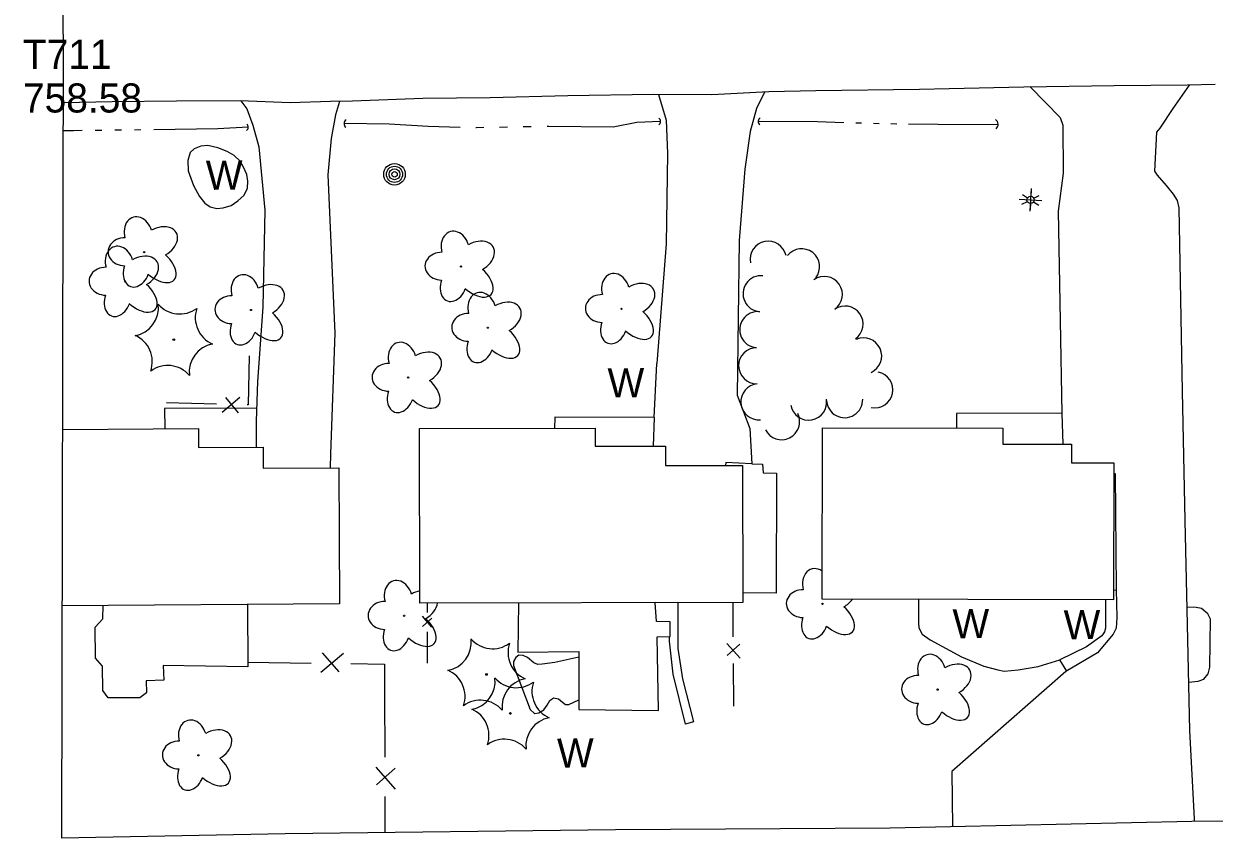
# Model space of a CAD drawing. Extents: x 589250 to 1188077, y 162953 to 363065.
# Drawn here: x 593441.1 to 593686.3, y 188816.9 to 188984.9 of the extents above; entities that cross this region are included whole.
import ezdxf

# ---------------------------------------------------------------- set-up
doc = ezdxf.new("R2010")
doc.units = 0
for name, color, linetype in [('E_BLD', 7, 'Continuous'), ('E_BLD_HvyDash', 7, 'Continuous'), ('E_DRN', 7, 'Continuous'), ('E_DWY', 7, 'Continuous'), ('E_FEN_P', 7, 'Continuous'), ('E_LAND_TreeLine_P', 7, 'Continuous'), ('E_LAND_Vegetation', 7, 'Continuous'), ('E_MAP_Control', 7, 'Continuous'), ('E_MAP_Limits', 7, 'Continuous'), ('E_MISCPROP', 7, 'Continuous'), ('E_MISCPROP_ShtDash', 7, 'Continuous'), ('E_MISCPROP_YardLight', 7, 'Continuous'), ('E_PATH_Sidewalk', 7, 'Continuous'), ('E_RDWY', 7, 'Continuous'), ('E_WAL', 7, 'Continuous'), ('E_WAL_Text', 7, 'Continuous'), ('E_WTR_FlowLine', 7, 'Continuous')]:
    doc.layers.add(name, color=color, linetype=linetype)

msp = doc.modelspace()

# ---------------------------------------------------------------- linework, layer by layer
at = {"layer": 'E_BLD'}
for p, q in [((593449.02, 188901.2), (593477.07, 188901.39)), ((593477.07, 188901.39), (593477.09, 188897.46)), ((593522.59, 188901.39), (593558.77, 188901.45)), ((593522.66, 188865.42), (593522.59, 188901.39)), ((593558.77, 188901.45), (593558.78, 188897.75)), ((593605.53, 188866.22), (593605.62, 188901.56)), ((593605.62, 188901.56), (593642.76, 188901.47)), ((593642.76, 188901.47), (593642.75, 188898.19)), ((593477.09, 188897.46), (593490.38, 188897.55)), ((593490.38, 188897.55), (593490.41, 188893.21)), ((593558.78, 188897.75), (593573.29, 188897.77)), ((593573.29, 188897.77), (593573.3, 188893.79)), ((593642.75, 188898.19), (593656.92, 188898.15)), ((593656.92, 188898.15), (593656.91, 188894.34)), ((593656.91, 188894.34), (593665.64, 188894.32)), ((593665.64, 188894.32), (593665.56, 188866.06)), ((593490.41, 188893.21), (593505.96, 188893.31)), ((593505.96, 188893.31), (593506.14, 188865.23)), ((593573.3, 188893.79), (593589.11, 188893.81)), ((593589.11, 188893.81), (593589.17, 188865.54)), ((593506.14, 188865.23), (593448.94, 188864.86)), ((593589.17, 188865.54), (593522.66, 188865.42)), ((593665.56, 188866.06), (593605.53, 188866.22))]:
    msp.add_line(p, q, dxfattribs=at)
at = {"layer": 'E_BLD_HvyDash'}
for p, q in [((593457.33, 188862.19), (593457.4, 188864.91)), ((593487.13, 188865.11), (593487.2, 188852.3)), ((593542.97, 188865.46), (593542.82, 188855.3)), ((593571.39, 188861.61), (593571.17, 188865.51)), ((593455.74, 188860.44), (593457.33, 188862.19)), ((593455.87, 188854.08), (593455.74, 188860.44)), ((593574.2, 188861.57), (593571.39, 188861.61)), ((593574.25, 188858.55), (593574.2, 188861.57)), ((593571.55, 188858.44), (593574.25, 188858.55)), ((593571.84, 188843.24), (593571.55, 188858.44)), ((593542.82, 188855.3), (593555.44, 188855.41)), ((593555.44, 188855.41), (593555.38, 188843.46)), ((593457.3, 188852.38), (593455.87, 188854.08)), ((593457.32, 188847.37), (593457.3, 188852.38)), ((593469.78, 188852.58), (593469.89, 188849.51)), ((593487.2, 188852.3), (593469.78, 188852.58)), ((593469.89, 188849.51), (593466.31, 188849.4)), ((593466.31, 188849.4), (593466.37, 188846.94)), ((593458.43, 188845.9), (593457.32, 188847.37)), ((593464.99, 188845.86), (593458.43, 188845.9)), ((593466.37, 188846.94), (593464.99, 188845.86)), ((593555.38, 188843.46), (593571.84, 188843.24))]:
    msp.add_line(p, q, dxfattribs=at)
at = {"layer": 'E_DRN'}
for centre, radius, start, end in [((593593.28, 188964.73), 0.916, 124.431, 230.6912), ((593486.47, 188963.53), 0.843, 304.2321, 50.4923), ((593507.99, 188964.25), 0.952, 124.519, 230.7792), ((593571.38, 188964.7), 0.879, 306.7216, 52.9818), ((593640.58, 188964.09), 1.21, 310.1899, 56.4501)]:
    msp.add_arc(centre, radius, start, end, dxfattribs=at)
at = {"layer": 'E_DWY'}
for p, q in [((593593.63, 188970.75), (593592.01, 188967.42)), ((593648.45, 188971.81), (593654.58, 188965.55)), ((593681.18, 188972.18), (593677.75, 188967.41)), ((593485.78, 188969), (593487.04, 188967.33)), ((593506.08, 188968.86), (593505.28, 188966.11)), ((593571.85, 188970.24), (593573.41, 188964.97)), ((593487.04, 188967.33), (593488.26, 188963.93)), ((593505.28, 188966.11), (593504.39, 188961.19)), ((593592.01, 188967.42), (593590.74, 188962.68)), ((593654.58, 188965.55), (593655.1, 188963.97)), ((593677.75, 188967.41), (593675.13, 188963.32)), ((593488.26, 188963.93), (593489.5, 188959.47)), ((593573.41, 188964.97), (593573.71, 188958.14)), ((593655.1, 188963.97), (593655.19, 188954.04)), ((593675.13, 188963.32), (593674.42, 188962.5)), ((593504.39, 188961.19), (593503.72, 188953.7)), ((593590.74, 188962.68), (593589.64, 188954.89)), ((593674.42, 188962.5), (593674.02, 188954.45)), ((593489.5, 188959.47), (593490.73, 188946.46)), ((593573.71, 188958.14), (593573.4, 188939.49)), ((593503.72, 188953.7), (593505.16, 188921.1)), ((593589.64, 188954.89), (593588.43, 188940.19)), ((593655.19, 188954.04), (593654.18, 188946.23)), ((593674.02, 188954.45), (593674.55, 188953.63)), ((593674.55, 188953.63), (593676.42, 188951.52)), ((593676.42, 188951.52), (593677.82, 188949.7)), ((593677.82, 188949.7), (593678.69, 188948.44)), ((593678.69, 188948.44), (593679.01, 188946.88)), ((593490.73, 188946.46), (593490.3, 188926.46)), ((593654.18, 188946.23), (593654.56, 188923.59)), ((593679.01, 188946.88), (593679.7, 188909.1)), ((593573.4, 188939.49), (593571.49, 188914.81)), ((593588.43, 188940.19), (593588, 188908.27)), ((593490.3, 188926.46), (593489.23, 188911.09)), ((593654.56, 188923.59), (593654.95, 188904.52)), ((593505.16, 188921.1), (593504.25, 188896.21)), ((593489.23, 188911.09), (593488.95, 188902.89)), ((593679.7, 188909.1), (593680.25, 188882.45)), ((593588, 188908.27), (593590.64, 188901.41)), ((593654.95, 188904.52), (593655.09, 188898.16)), ((593488.95, 188902.89), (593488.91, 188897.54)), ((593570.91, 188903.65), (593570.76, 188897.77)), ((593590.64, 188901.41), (593591.03, 188894.12)), ((593504.25, 188896.21), (593504.2, 188893.3)), ((593585.67, 188894.4), (593585.64, 188893.81)), ((593591.03, 188894.12), (593585.67, 188894.4)), ((593665.63, 188892.15), (593665.87, 188892.15)), ((593665.87, 188892.15), (593666.13, 188868.21)), ((593680.25, 188882.45), (593680.67, 188864.06)), ((593666.13, 188868.21), (593666.23, 188862.44)), ((593666.23, 188862.44), (593666.08, 188860.22)), ((593680.67, 188864.06), (593681.25, 188839.17)), ((593666.08, 188860.22), (593665.52, 188859.02)), ((593665.52, 188859.02), (593662.28, 188855.13)), ((593662.28, 188855.13), (593655.75, 188851.3)), ((593655.75, 188851.3), (593632.26, 188830.71)), ((593681.25, 188839.17), (593682.17, 188820.92)), ((593632.26, 188830.71), (593632.42, 188819.28)), ((593682.17, 188820.92), (593682.21, 188820.38))]:
    msp.add_line(p, q, dxfattribs=at)
at = {"layer": 'E_FEN_P'}
for p, q in [((593487.48, 188916.38), (593487.31, 188906.3)), ((593480.75, 188906.45), (593470.47, 188906.67)), ((593485.56, 188907.78), (593481.91, 188904.74)), ((593485.33, 188904.67), (593482.7, 188907.78)), ((593487.31, 188906.3), (593487.11, 188906.31)), ((593524.24, 188863.49), (593524.24, 188865.42)), ((593587.11, 188865.54), (593587.16, 188858.44)), ((593525.15, 188860.48), (593523.19, 188862.73)), ((593523.19, 188860.59), (593525.11, 188862.28)), ((593524.25, 188853.03), (593524.24, 188859.49)), ((593502.29, 188851.19), (593506.91, 188855.1)), ((593502.56, 188855.16), (593505.94, 188851.22)), ((593585.93, 188857.08), (593588.62, 188854.03)), ((593588.6, 188856.96), (593586, 188854.63)), ((593487.2, 188853.24), (593500.3, 188853.06)), ((593508.41, 188852.94), (593515.4, 188852.84)), ((593515.4, 188852.84), (593515.41, 188846.72)), ((593587.19, 188852.99), (593587.25, 188844.19)), ((593515.41, 188846.72), (593515.44, 188833.62)), ((593513.61, 188831.6), (593517.6, 188827.04)), ((593517.59, 188831.4), (593513.71, 188827.95)), ((593515.46, 188825.51), (593515.48, 188818.1))]:
    msp.add_line(p, q, dxfattribs=at)
at = {"layer": 'E_LAND_TreeLine_P'}
for centre, start, end in [((593594.45, 188936.31), 11.4269, 191.4269), ((593601.3, 188934.75), 321.8328, 141.8328), ((593592.96, 188929.2), 84.629, 264.629), ((593605.99, 188929.04), 304.9676, 124.9676), ((593610.25, 188922.94), 304.9676, 124.9676), ((593592.27, 188921.79), 84.629, 264.629), ((593614.09, 188916.37), 294.1506, 114.1506), ((593592.05, 188914.35), 90.5591, 270.5591), ((593616.39, 188909.38), 258.8482, 78.8482), ((593592.5, 188906.92), 94.9116, 274.9116), ((593602.75, 188906.85), 189.8849, 9.8849), ((593610.17, 188907.35), 182.1122, 2.1122), ((593597.19, 188902.82), 206.4168, 26.4168)]:
    msp.add_arc(centre, 3.72, start, end, dxfattribs=at)
at = {"layer": 'E_LAND_Vegetation'}
for centre, radius in [((593465.86, 188937.79), 0.128), ((593531.16, 188934.81), 0.128), ((593461.95, 188931.71), 0.128), ((593564.2, 188926.08), 0.128), ((593487.88, 188925.84), 0.128), ((593536.66, 188922.2), 0.128), ((593471.97, 188919.71), 0.167), ((593520.26, 188911.91), 0.128), ((593605.6, 188865.24), 0.128), ((593519.43, 188862.8), 0.128), ((593536.39, 188850.7), 0.167), ((593629.33, 188847.58), 0.128), ((593541.32, 188842.66), 0.167), ((593477.04, 188834.03), 0.128)]:
    msp.add_circle(centre, radius, dxfattribs=at)
for centre, radius, start, end in [((593462.92, 188926.34), 5.9, 280.7847, 6.5496), ((593473.21, 188930.92), 5.9, 220.7893, 306.5542), ((593482.3, 188924.24), 5.9, 160.7893, 246.5542), ((593461.64, 188915.19), 5.9, 340.7893, 66.5542), ((593481.06, 188913.03), 5.91, 100.8291, 186.5052), ((593470.73, 188908.51), 5.9, 40.7893, 126.5542), ((593527.35, 188857.33), 5.9, 280.7847, 6.5496), ((593537.64, 188861.9), 5.9, 220.7893, 306.5542), ((593546.72, 188855.22), 5.9, 160.7893, 246.5542), ((593526.07, 188846.17), 5.9, 340.7893, 66.5542), ((593532.28, 188849.29), 5.9, 280.7847, 6.5496), ((593542.56, 188853.87), 5.9, 220.7893, 306.5542), ((593545.48, 188844.01), 5.91, 100.8291, 186.5052), ((593551.65, 188847.19), 5.9, 160.7893, 246.5542), ((593535.15, 188839.49), 5.9, 40.7893, 126.5542), ((593531, 188838.13), 5.9, 340.7893, 66.5542), ((593550.41, 188835.97), 5.91, 100.8291, 186.5052), ((593540.08, 188831.45), 5.9, 40.7893, 126.5542)]:
    msp.add_arc(centre, radius, start, end, dxfattribs=at)
for centre, major_axis, ratio, start_param, end_param in [((593464.64, 188941.5), (0.99, -3.48), 0.782863, 1.570796, 4.712389), ((593468.81, 188939.73), (-3.67, -2.09), 0.691916, 1.570796, 4.712389), ((593529.94, 188938.52), (0.99, -3.48), 0.782863, 1.570796, 4.712389), ((593460.73, 188935.42), (0.99, -3.48), 0.782863, 1.570796, 4.712389), ((593461.88, 188937.85), (3.45, -0.05), 0.832022, 1.570796, 4.712389), ((593534.1, 188936.75), (-3.67, -2.09), 0.691916, 1.570796, 4.712389), ((593464.9, 188933.65), (-3.67, -2.09), 0.691916, 1.570796, 4.712389), ((593468.49, 188935.22), (-3.54, 3.17), 0.560249, 1.570796, 4.712389), ((593527.17, 188934.87), (3.45, -0.05), 0.832022, 1.570796, 4.712389), ((593457.96, 188931.77), (3.45, -0.05), 0.832022, 1.570796, 4.712389), ((593464.28, 188934.1), (1.23, 3.41), 0.716896, 1.570796, 4.712389), ((593533.79, 188932.24), (-3.54, 3.17), 0.560249, 1.570796, 4.712389), ((593562.98, 188929.8), (0.99, -3.48), 0.782863, 1.570796, 4.712389), ((593464.58, 188929.14), (-3.54, 3.17), 0.560249, 1.570796, 4.712389), ((593486.66, 188929.55), (0.99, -3.48), 0.782863, 1.570796, 4.712389), ((593490.83, 188927.79), (-3.67, -2.09), 0.691916, 1.570796, 4.712389), ((593529.58, 188931.12), (1.23, 3.41), 0.716896, 1.570796, 4.712389), ((593567.14, 188928.03), (-3.67, -2.09), 0.691916, 1.570796, 4.712389), ((593460.37, 188928.02), (1.23, 3.41), 0.716896, 1.570796, 4.712389), ((593483.9, 188925.91), (3.45, -0.05), 0.832022, 1.570796, 4.712389), ((593535.44, 188925.91), (0.99, -3.48), 0.782863, 1.570796, 4.712389), ((593560.21, 188926.15), (3.45, -0.05), 0.832022, 1.570796, 4.712389), ((593539.61, 188924.15), (-3.67, -2.09), 0.691916, 1.570796, 4.712389), ((593490.51, 188923.27), (-3.54, 3.17), 0.560249, 1.570796, 4.712389), ((593532.68, 188922.27), (3.45, -0.05), 0.832022, 1.570796, 4.712389), ((593566.83, 188923.52), (-3.54, 3.17), 0.560249, 1.570796, 4.712389), ((593486.3, 188922.16), (1.23, 3.41), 0.716896, 1.570796, 4.712389), ((593539.29, 188919.63), (-3.54, 3.17), 0.560249, 1.570796, 4.712389), ((593562.62, 188922.4), (1.23, 3.41), 0.716896, 1.570796, 4.712389), ((593519.04, 188915.62), (0.99, -3.48), 0.782863, 1.570796, 4.712389), ((593535.08, 188918.51), (1.23, 3.41), 0.716896, 1.570796, 4.712389), ((593523.21, 188913.85), (-3.67, -2.09), 0.691916, 1.570796, 4.712389), ((593516.28, 188911.97), (3.45, -0.05), 0.832022, 1.570796, 4.712389), ((593518.68, 188908.22), (1.23, 3.41), 0.716896, 1.570796, 4.712389), ((593522.9, 188909.34), (-3.54, 3.17), 0.560249, 1.570796, 4.712389), ((593604.38, 188868.95), (0.99, -3.48), 0.782863, 2.378624, 4.712389), ((593518.21, 188866.51), (0.99, -3.48), 0.782863, 1.570796, 4.712389), ((593522.38, 188864.74), (-3.67, -2.09), 0.691916, 4.26798, 4.712389), ((593601.61, 188865.31), (3.45, -0.05), 0.832022, 1.570796, 4.712389), ((593515.45, 188862.86), (3.45, -0.05), 0.832022, 1.570796, 4.712389), ((593522.38, 188864.74), (-3.67, -2.09), 0.691916, 1.570796, 2.664075), ((593608.54, 188867.18), (-3.67, -2.09), 0.691916, 1.570796, 2.149552), ((593608.23, 188862.67), (-3.54, 3.17), 0.560249, 1.570796, 4.712389), ((593517.85, 188859.11), (1.23, 3.41), 0.716896, 1.570796, 4.712389), ((593522.07, 188860.23), (-3.54, 3.17), 0.560249, 1.570796, 4.712389), ((593604.02, 188861.55), (1.23, 3.41), 0.716896, 1.570796, 4.712389), ((593628.11, 188851.29), (0.99, -3.48), 0.782863, 1.570796, 4.712389), ((593632.28, 188849.52), (-3.67, -2.09), 0.691916, 1.570796, 4.712389), ((593625.35, 188847.64), (3.45, -0.05), 0.832022, 1.570796, 4.712389), ((593631.96, 188845.01), (-3.54, 3.17), 0.560249, 1.570796, 4.712389), ((593627.75, 188843.89), (1.23, 3.41), 0.716896, 1.570796, 4.712389), ((593475.82, 188837.74), (0.99, -3.48), 0.782863, 1.570796, 4.712389), ((593479.99, 188835.98), (-3.67, -2.09), 0.691916, 1.570796, 4.712389), ((593473.06, 188834.1), (3.45, -0.05), 0.832022, 1.570796, 4.712389), ((593479.67, 188831.46), (-3.54, 3.17), 0.560249, 1.570796, 4.712389), ((593475.46, 188830.35), (1.23, 3.41), 0.716896, 1.570796, 4.712389)]:
    msp.add_ellipse(centre, major_axis=major_axis, ratio=ratio, start_param=start_param, end_param=end_param, dxfattribs=at)
at = {"layer": 'E_MAP_Limits'}
for p, q in [((593447.11, 189144.37), (593449.19, 188980.25)), ((593449.19, 188980.25), (593448.84, 188816.94)), ((593562.98, 188818.66), (593494.92, 188817.86)), ((593619.52, 188818.99), (593562.98, 188818.66)), ((593681.72, 188820.38), (593619.52, 188818.99)), ((593710.14, 188820.53), (593681.72, 188820.38)), ((593494.92, 188817.86), (593448.84, 188816.94))]:
    msp.add_line(p, q, dxfattribs=at)
at = {"layer": 'E_MISCPROP'}
for radius in [2.23, 1.67, 1.12, 0.558]:
    msp.add_circle((593517.44, 188953.82), radius, dxfattribs=at)
at = {"layer": 'E_MISCPROP_ShtDash'}
for p, q in [((593591.03, 188894.12), (593593.26, 188894.03)), ((593593.26, 188894.03), (593593.4, 188892.3)), ((593593.4, 188892.3), (593596.15, 188892.23)), ((593596.15, 188892.23), (593596.09, 188867.46)), ((593596.09, 188867.46), (593589.16, 188867.55))]:
    msp.add_line(p, q, dxfattribs=at)
at = {"layer": 'E_MISCPROP_YardLight'}
for p, q in [((593648.62, 188950.86), (593648.34, 188946.2)), ((593646.15, 188948.67), (593650.81, 188948.39)), ((593646.81, 188949.64), (593647.85, 188948.95)), ((593648.6, 188950.53), (593648.53, 188949.28)), ((593649.15, 188948.87), (593650.27, 188949.42)), ((593646.69, 188947.64), (593647.81, 188948.2)), ((593648.43, 188947.78), (593648.36, 188946.53)), ((593649.11, 188948.12), (593650.15, 188947.43))]:
    msp.add_line(p, q, dxfattribs=at)
for radius in [0.75, 0.75, 0.75, 0.0625]:
    msp.add_circle((593648.48, 188948.53), radius, dxfattribs=at)
at = {"layer": 'E_PATH_Sidewalk'}
for p, q in [((593489.04, 188905.6), (593470.09, 188905.53)), ((593470.09, 188905.53), (593470.14, 188901.34)), ((593633.25, 188904.47), (593633.23, 188901.49)), ((593654.95, 188904.56), (593633.25, 188904.47)), ((593550.47, 188903.73), (593550.4, 188901.44)), ((593570.91, 188903.65), (593550.47, 188903.73)), ((593665.57, 188868.1), (593666.13, 188868.14)), ((593575.84, 188865.52), (593575.79, 188856.03)), ((593574.07, 188857.56), (593574.1, 188858.55)), ((593574.84, 188850.76), (593574.07, 188857.56)), ((593575.79, 188856.03), (593576.74, 188849.79)), ((593660.03, 188856.38), (593654.52, 188853.73)), ((593655.92, 188851.4), (593654.52, 188853.73)), ((593577.36, 188840.48), (593574.84, 188850.76)), ((593576.74, 188849.79), (593579.01, 188840.94)), ((593579.01, 188840.94), (593577.36, 188840.48))]:
    msp.add_line(p, q, dxfattribs=at)
at = {"layer": 'E_RDWY'}
for p, q in [((593594.56, 188970.8), (593582.79, 188970.18)), ((593604.22, 188971.01), (593594.56, 188970.8)), ((593625.62, 188971.32), (593604.22, 188971.01)), ((593631.73, 188971.46), (593625.62, 188971.32)), ((593647.09, 188971.79), (593631.73, 188971.46)), ((593665.71, 188972.05), (593647.09, 188971.79)), ((593680.81, 188972.17), (593665.71, 188972.05)), ((593686.53, 188972.34), (593680.81, 188972.17)), ((593459.27, 188968.76), (593449.17, 188968.57)), ((593472.52, 188968.91), (593459.27, 188968.76)), ((593485.67, 188969), (593472.52, 188968.91)), ((593495.92, 188968.56), (593485.67, 188969)), ((593504.28, 188968.82), (593495.92, 188968.56)), ((593508.76, 188968.92), (593504.28, 188968.82)), ((593523.28, 188969.45), (593508.76, 188968.92)), ((593537.13, 188969.6), (593523.28, 188969.45)), ((593553.14, 188969.97), (593537.13, 188969.6)), ((593570.82, 188970.24), (593553.14, 188969.97)), ((593582.79, 188970.18), (593570.82, 188970.24))]:
    msp.add_line(p, q, dxfattribs=at)
at = {"layer": 'E_WAL'}
for p, q in [((593475.33, 188958.32), (593474.88, 188956.65)), ((593476.15, 188959.05), (593475.33, 188958.32)), ((593477.53, 188959.6), (593476.15, 188959.05)), ((593478.96, 188959.74), (593477.53, 188959.6)), ((593481.01, 188959.27), (593478.96, 188959.74)), ((593482.94, 188958.5), (593481.01, 188959.27)), ((593484.43, 188957.68), (593482.94, 188958.5)), ((593474.88, 188956.65), (593474.94, 188954.57)), ((593485.63, 188956.54), (593484.43, 188957.68)), ((593486.36, 188955.3), (593485.63, 188956.54)), ((593474.94, 188954.57), (593476.04, 188951.52)), ((593487, 188953.75), (593486.36, 188955.3)), ((593487.2, 188952.4), (593487, 188953.75)), ((593476.04, 188951.52), (593477.3, 188949.27)), ((593486.49, 188949.53), (593487.14, 188950.94)), ((593487.14, 188950.94), (593487.2, 188952.4)), ((593477.3, 188949.27), (593478.37, 188947.89)), ((593483.76, 188947.37), (593485.14, 188948.34)), ((593485.14, 188948.34), (593486.49, 188949.53)), ((593478.37, 188947.89), (593479.49, 188947.09)), ((593479.49, 188947.09), (593480.86, 188946.8)), ((593480.86, 188946.8), (593482.15, 188946.88)), ((593482.15, 188946.88), (593483.76, 188947.37)), ((593570.91, 188903.65), (593571.49, 188914.81)), ((593625.42, 188866.16), (593625.37, 188861.33)), ((593663.94, 188866.06), (593663.88, 188860.24)), ((593682.58, 188864.51), (593680.66, 188864.6)), ((593683.66, 188864.27), (593682.58, 188864.51)), ((593685.01, 188863.21), (593683.66, 188864.27)), ((593685.53, 188862.13), (593685.01, 188863.21)), ((593625.37, 188861.33), (593625.49, 188860.34)), ((593625.49, 188860.34), (593626.16, 188858.99)), ((593663.88, 188860.24), (593663.73, 188859.48)), ((593685.39, 188852.17), (593685.53, 188862.13)), ((593626.16, 188858.99), (593627.77, 188857.87)), ((593627.77, 188857.87), (593634.26, 188854.34)), ((593663.14, 188858.63), (593660.03, 188856.38)), ((593663.73, 188859.48), (593663.14, 188858.63)), ((593542.43, 188854.21), (593541.96, 188853.36)), ((593541.96, 188853.36), (593541.96, 188852.57)), ((593543.08, 188854.65), (593542.43, 188854.21)), ((593543.96, 188854.62), (593543.08, 188854.65)), ((593544.83, 188854.2), (593543.96, 188854.62)), ((593546.12, 188853.12), (593544.83, 188854.2)), ((593546.94, 188852.76), (593546.12, 188853.12)), ((593547.85, 188852.79), (593546.94, 188852.76)), ((593550.48, 188853.19), (593547.85, 188852.79)), ((593555.43, 188854.29), (593550.48, 188853.19)), ((593634.26, 188854.34), (593638.82, 188852.42)), ((593650.04, 188852.34), (593654.52, 188853.73)), ((593541.96, 188852.57), (593545.36, 188843.48)), ((593638.82, 188852.42), (593641.72, 188851.68)), ((593641.72, 188851.68), (593643.06, 188851.39)), ((593643.06, 188851.39), (593645.94, 188851.64)), ((593645.94, 188851.64), (593650.04, 188852.34)), ((593684.15, 188849.74), (593685.09, 188850.83)), ((593685.09, 188850.83), (593685.39, 188852.17)), ((593681.02, 188849.14), (593683.01, 188849.31)), ((593683.01, 188849.31), (593684.15, 188849.74)), ((593548.88, 188844.38), (593549.47, 188845.32)), ((593549.47, 188845.32), (593550.2, 188845.87)), ((593550.2, 188845.87), (593551.19, 188845.69)), ((593551.19, 188845.69), (593552.07, 188844.99)), ((593553.33, 188844.52), (593555.39, 188845.45)), ((593545.36, 188843.48), (593546.3, 188842.66)), ((593547.2, 188842.78), (593548.2, 188843.42)), ((593548.2, 188843.42), (593548.88, 188844.38)), ((593552.07, 188844.99), (593552.66, 188844.52)), ((593552.66, 188844.52), (593553.33, 188844.52)), ((593546.3, 188842.66), (593547.2, 188842.78))]:
    msp.add_line(p, q, dxfattribs=at)
at = {"layer": 'E_WTR_FlowLine'}
for p, q in [((593459.82, 188962.98), (593461.17, 188962.99)), ((593463.86, 188963.02), (593465.2, 188963.04)), ((593467.89, 188963.08), (593481.03, 188963.29)), ((593481.03, 188963.29), (593487.31, 188963.64)), ((593507.04, 188964.33), (593516.37, 188964.25)), ((593516.37, 188964.25), (593524.37, 188963.72)), ((593524.37, 188963.72), (593530.94, 188963.57)), ((593534.2, 188963.49), (593534.36, 188963.49)), ((593534.36, 188963.49), (593535.83, 188963.51)), ((593539.09, 188963.57), (593540.71, 188963.6)), ((593543.97, 188963.65), (593545.6, 188963.68)), ((593548.86, 188963.73), (593549.25, 188963.74)), ((593549.25, 188963.74), (593562.46, 188963.59)), ((593562.46, 188963.59), (593567.36, 188964.6)), ((593567.36, 188964.6), (593572.25, 188964.81)), ((593592.36, 188964.76), (593604.58, 188964.68)), ((593604.58, 188964.68), (593610.02, 188964.52)), ((593612.45, 188964.46), (593613.66, 188964.42)), ((593616.09, 188964.36), (593617.3, 188964.32)), ((593619.72, 188964.27), (593620.94, 188964.26)), ((593623.36, 188964.22), (593629.46, 188964.13)), ((593629.46, 188964.13), (593641.79, 188964.06)), ((593449.16, 188962.88), (593451.28, 188962.88)), ((593451.28, 188962.88), (593453.1, 188962.9)), ((593455.79, 188962.93), (593457.13, 188962.95))]:
    msp.add_line(p, q, dxfattribs=at)

# ---------------------------------------------------------------- texts
at = {"layer": 'E_MAP_Control'}
for s, p in [('T711', (593440.89, 188975.56)), ('T711', (593440.89, 188975.56)), ('758.58', (593440.89, 188966.56)), ('758.58', (593440.89, 188966.56))]:
    msp.add_text(s, height=6, dxfattribs=at).set_placement(p)
at = {"layer": 'E_WAL_Text'}
for p in [(593478.62, 188950.6), (593561.37, 188907.81), (593632.43, 188858.14), (593655.33, 188857.93), (593550.96, 188831.49)]:
    msp.add_text('W', height=6, rotation=0.578, dxfattribs=at).set_placement(p)

doc.saveas('drawing.dxf')
